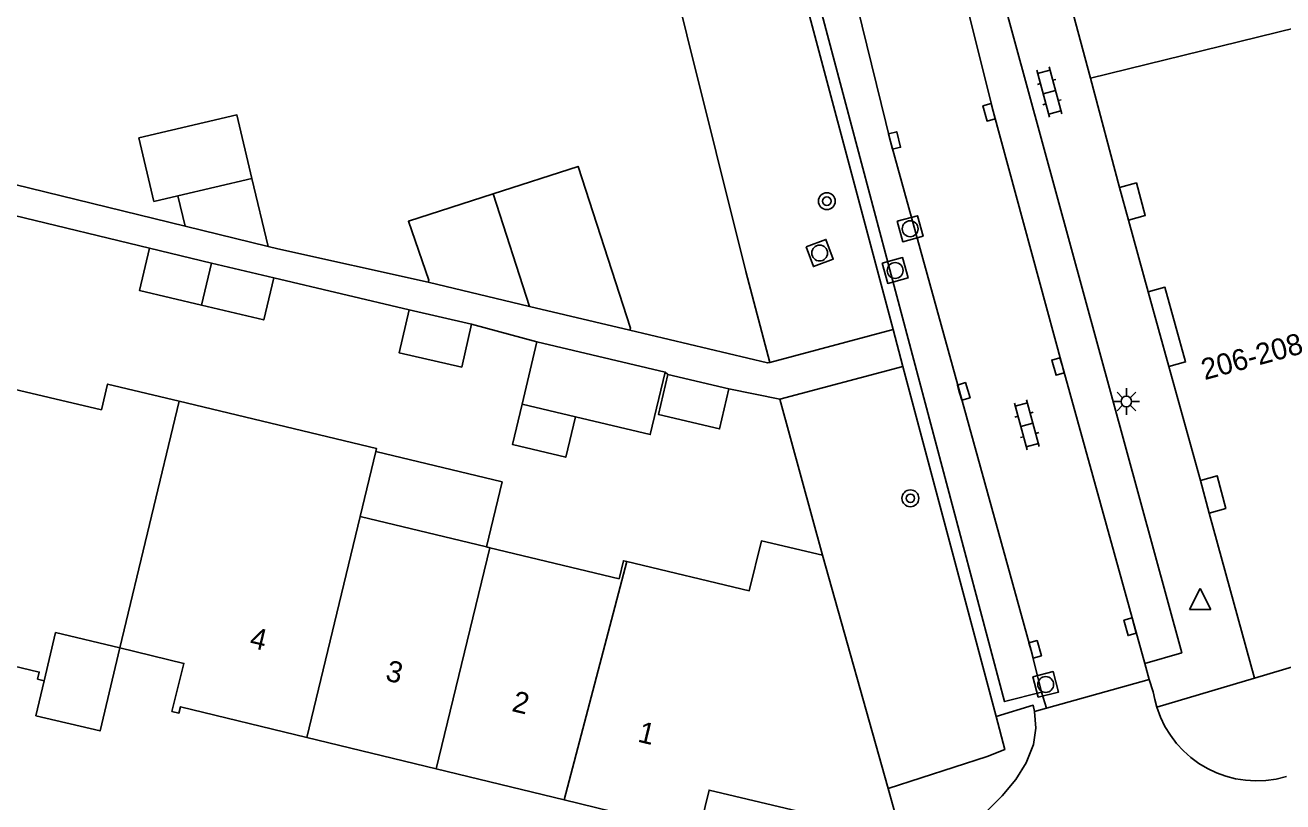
# Model space of a CAD drawing. Extents: x 125000 to 129004, y 397500 to 399008.
# Drawn here: x 126548.1 to 126607.6, y 398764.7 to 398801.4 of the extents above; entities that cross this region are included whole.
import ezdxf

# ---------------------------------------------------------------- set-up
doc = ezdxf.new("R2010")
doc.units = 0
for name, color, linetype in [('gg-afsc-erfafscheiding', 7, 'Continuous'), ('gg-afsc-muur', 7, 'Continuous'), ('gg-anno-huisnummerreeks BGT', 7, 'Continuous'), ('gg-bbg-bijgebouw', 7, 'Continuous'), ('gg-bbg-gedigitaliseerde bijgebouw', 7, 'Continuous'), ('gg-bbg-hoofdgebouw', 7, 'Continuous'), ('gg-bbg-luifel en loopbrug', 7, 'Continuous'), ('gg-bbg-onder overbouw', 7, 'Continuous'), ('gg-bbg-pand overbouw', 7, 'Continuous'), ('gg-bbg-tussenscheiding', 7, 'Continuous'), ('gg-knt-verharding', 7, 'Continuous'), ('gg-knt-verharding nz', 7, 'Continuous'), ('gt-grn-groengrens', 7, 'Continuous'), ('gt-grn-vlakafsluiter', 7, 'Continuous'), ('gt-grn-weggrens', 7, 'Continuous'), ('gt-symb-boom', 7, 'Continuous'), ('gt-symb-klinker verharding', 7, 'Continuous'), ('gt-symb-kolk', 7, 'Continuous'), ('gt-symb-lichtmast', 7, 'Continuous'), ('gt-symb-rioolschacht', 7, 'Continuous'), ('gt-symb-waterafsluiter', 7, 'Continuous')]:
    doc.layers.add(name, color=color, linetype=linetype)

# ---------------------------------------------------------------- blocks, each defined once
blk = doc.blocks.new('gt0-BOOM')
at = {"layer": 'gt-symb-boom'}
for radius in [0.4, 0.2]:
    blk.add_circle((0, 0), radius, dxfattribs=at)
blk = doc.blocks.new('gt0-KOLK')
at = {"layer": 'gt-symb-kolk'}
blk.add_lwpolyline([(0, 0), (0.375, 0), (0.375, 0.4), (-0.375, 0.4), (-0.375, 0), (0, 0)], dxfattribs=at)
blk = doc.blocks.new('gt0-RS')
at = {"layer": 'gt-symb-rioolschacht'}
blk.add_lwpolyline([(-0.5, -0.5), (0.5, -0.5), (0.5, 0.5), (-0.5, 0.5)], close=True, dxfattribs=at)
blk.add_circle((0, 0), 0.375, dxfattribs=at)
blk = doc.blocks.new('gt0-KL1')
at = {"layer": 'gt-symb-klinker verharding'}
for p, q in [((-1.15, 0.3), (1.15, 0.3)), ((-1, -0.3), (-1, 0.3)), ((-0.5, 0.3), (-0.5, 0.45)), ((0, -0.3), (0, 0.3)), ((0.5, 0.3), (0.5, 0.45)), ((1, -0.3), (1, 0.3)), ((-1.15, -0.3), (1.15, -0.3)), ((-0.5, -0.45), (-0.5, -0.3)), ((0.5, -0.45), (0.5, -0.3))]:
    blk.add_line(p, q, dxfattribs=at)
blk = doc.blocks.new('gt0-LMAST')
at = {"layer": 'gt-symb-lichtmast'}
for p, q in [((-0.005, 0.246), (-0.005, 0.621)), ((-0.182, 0.173), (-0.447, 0.438)), ((0.172, 0.173), (0.437, 0.438)), ((-0.255, -0.004), (-0.63, -0.004)), ((-0.182, -0.181), (-0.447, -0.446)), ((-0.005, -0.254), (-0.005, -0.629)), ((0.437, -0.446), (0.172, -0.181)), ((0.245, -0.004), (0.62, -0.004))]:
    blk.add_line(p, q, dxfattribs=at)
blk.add_circle((-0.005, -0.004), 0.25, dxfattribs=at)
blk = doc.blocks.new('gt0-WAFSL')
at = {"layer": 'gt-symb-waterafsluiter'}
for p, q in [((-0.5, -0.333), (0, 0.667)), ((0, 0.667), (0.5, -0.333)), ((0.5, -0.333), (-0.5, -0.333))]:
    blk.add_line(p, q, dxfattribs=at)

msp = doc.modelspace()

# ---------------------------------------------------------------- linework, layer by layer
at = {"layer": 'gg-afsc-erfafscheiding'}
for p, q in [((126547.558, 398792.411), (126553.948, 398790.859)), ((126560.026, 398790.826), (126559.561, 398790.94)), ((126559.834, 398789.463), (126566.234, 398787.942)), ((126569.197, 398787.259), (126572.289, 398786.432)), ((126583.31, 398785.454), (126589.151, 398787.007)), ((126583.785, 398783.713), (126589.614, 398785.263)), ((126578.352, 398784.989), (126578.489, 398784.879)), ((126581.378, 398784.199), (126583.785, 398783.713)), ((126583.785, 398783.713), (126585.805, 398776.326))]:
    msp.add_line(p, q, dxfattribs=at)
msp.add_lwpolyline([(126555.637, 398791.899), (126535.755, 398796.76), (126534.752, 398796.34)], dxfattribs=at)
at = {"layer": 'gg-afsc-muur'}
msp.add_line((126567.142, 398789.255), (126560.026, 398790.826), dxfattribs=at)
for points in [[(126583.31, 398785.454), (126582.176, 398789.757), (126577.987, 398806.618), (126576.703, 398811.949)], [(126576.688, 398786.982), (126583.202, 398785.43), (126583.31, 398785.454)]]:
    msp.add_lwpolyline(points, dxfattribs=at)
at = {"layer": 'gg-bbg-bijgebouw'}
for p, q in [((126556.891, 398790.161), (126553.948, 398790.859)), ((126559.834, 398789.463), (126556.891, 398790.161)), ((126571.944, 398788.111), (126567.142, 398789.255)), ((126576.688, 398786.982), (126571.944, 398788.111)), ((126569.197, 398787.259), (126566.234, 398787.942)), ((126571.588, 398783.486), (126572.289, 398786.432)), ((126578.352, 398784.989), (126572.289, 398786.432)), ((126578.489, 398784.879), (126581.378, 398784.199)), ((126574.115, 398782.884), (126571.588, 398783.486))]:
    msp.add_line(p, q, dxfattribs=at)
for points in [[(126570.222, 398793.439), (126574.237, 398794.737), (126576.714, 398787.074), (126576.688, 398786.982)], [(126567.142, 398789.255), (126567.178, 398789.353), (126566.207, 398792.141), (126570.222, 398793.439)], [(126553.948, 398790.859), (126553.475, 398788.862), (126556.418, 398788.164)], [(126556.418, 398788.164), (126559.36, 398787.466), (126559.834, 398789.463)], [(126566.234, 398787.942), (126565.766, 398785.917), (126568.73, 398785.233), (126569.197, 398787.259)], [(126578.352, 398784.989), (126577.65, 398782.043), (126574.115, 398782.884)], [(126581.378, 398784.199), (126580.932, 398782.309), (126578.044, 398782.989), (126578.489, 398784.879)]]:
    msp.add_lwpolyline(points, dxfattribs=at)
at = {"layer": 'gg-bbg-gedigitaliseerde bijgebouw'}
for p, q in [((126558.801, 398794.166), (126555.298, 398793.339)), ((126555.298, 398793.339), (126554.162, 398793.072))]:
    msp.add_line(p, q, dxfattribs=at)
msp.add_lwpolyline([(126554.162, 398793.072), (126553.452, 398796.082), (126558.091, 398797.176), (126558.801, 398794.166)], dxfattribs=at)
at = {"layer": 'gg-bbg-hoofdgebouw'}
for p, q in [((126598.489, 398798.917), (126597.565, 398802.376)), ((126599.871, 398793.743), (126598.489, 398798.917)), ((126601.222, 398788.801), (126600.296, 398792.198)), ((126603.7, 398779.869), (126602.199, 398785.263)), ((126545.712, 398784.621), (126551.678, 398783.213)), ((126564.657, 398781.235), (126563.92, 398778.162)), ((126563.92, 398778.162), (126569.9, 398776.722)), ((126604.104, 398778.323), (126606.262, 398770.511)), ((126569.9, 398776.722), (126570.059, 398776.684)), ((126585.805, 398776.326), (126588.913, 398765.287)), ((126567.526, 398766.214), (126561.402, 398767.703)), ((126573.584, 398764.742), (126567.526, 398766.214)), ((126588.913, 398765.287), (126589.528, 398763.104))]:
    msp.add_line(p, q, dxfattribs=at)
for points in [[(126551.678, 398783.213), (126551.969, 398784.427), (126555.353, 398783.617)], [(126555.353, 398783.617), (126564.692, 398781.382), (126564.657, 398781.235)], [(126570.059, 398776.684), (126576.175, 398775.213), (126576.382, 398776.064), (126576.547, 398776.025)], [(126576.547, 398776.025), (126582.336, 398774.643), (126582.911, 398777.009), (126585.805, 398776.326)], [(126606.262, 398770.511), (126615.848, 398773.361), (126615.771, 398773.589), (126618.57, 398774.338)], [(126552.543, 398771.937), (126549.505, 398772.665), (126548.964, 398770.389)], [(126548.964, 398770.389), (126548.649, 398770.464), (126548.729, 398770.794), (126542.738, 398772.229)], [(126561.402, 398767.703), (126555.418, 398769.157), (126555.345, 398768.855), (126555.014, 398768.934), (126555.581, 398771.209), (126552.543, 398771.937)], [(126589.528, 398763.104), (126589.43, 398763.07), (126580.434, 398765.213), (126579.885, 398762.954), (126579.582, 398763.027), (126579.641, 398763.27), (126573.584, 398764.742)]]:
    msp.add_lwpolyline(points, dxfattribs=at)
at = {"layer": 'gg-bbg-luifel en loopbrug'}
for p, q in [((126558.801, 398794.166), (126559.561, 398790.94)), ((126555.298, 398793.339), (126555.637, 398791.899)), ((126559.561, 398790.94), (126555.637, 398791.899))]:
    msp.add_line(p, q, dxfattribs=at)
for points in [[(126571.588, 398783.486), (126571.128, 398781.574), (126573.653, 398780.966), (126574.115, 398782.884)], [(126569.9, 398776.722), (126570.64, 398779.795), (126564.657, 398781.235)], [(126548.964, 398770.389), (126548.57, 398768.732), (126551.609, 398768.009), (126552.543, 398771.937)]]:
    msp.add_lwpolyline(points, dxfattribs=at)
at = {"layer": 'gg-bbg-onder overbouw'}
for points in [[(126599.871, 398793.743), (126600.663, 398793.955), (126601.087, 398792.414), (126600.296, 398792.198)], [(126601.222, 398788.801), (126602.013, 398789.017), (126602.989, 398785.483), (126602.199, 398785.263)], [(126603.7, 398779.869), (126604.49, 398780.089), (126604.894, 398778.541), (126604.104, 398778.323)]]:
    msp.add_lwpolyline(points, dxfattribs=at)
at = {"layer": 'gg-bbg-pand overbouw'}
for p, q in [((126600.296, 398792.198), (126599.871, 398793.743)), ((126602.199, 398785.263), (126601.222, 398788.801)), ((126604.104, 398778.323), (126603.7, 398779.869))]:
    msp.add_line(p, q, dxfattribs=at)
at = {"layer": 'gg-bbg-tussenscheiding'}
for p, q in [((126598.489, 398798.917), (126608.192, 398801.301)), ((126570.222, 398793.439), (126571.944, 398788.111)), ((126556.418, 398788.164), (126556.891, 398790.161)), ((126552.543, 398771.937), (126555.353, 398783.617)), ((126561.402, 398767.703), (126563.92, 398778.162)), ((126567.526, 398766.214), (126570.059, 398776.684)), ((126573.584, 398764.742), (126576.547, 398776.025))]:
    msp.add_line(p, q, dxfattribs=at)
at = {"layer": 'gg-knt-verharding'}
for p, q in [((126589.614, 398785.263), (126594.02, 398768.696)), ((126601.262, 398770.446), (126601.058, 398771.195)), ((126596.412, 398769.082), (126601.262, 398770.446)), ((126596.179, 398769.838), (126596.412, 398769.082))]:
    msp.add_line(p, q, dxfattribs=at)
for points in [[(126601.058, 398771.195), (126602.809, 398771.709), (126594.219, 398803.187), (126588.821, 398826.106), (126581.59, 398861.804), (126578.901, 398877.507), (126577.115, 398888.548), (126575.398, 398900.461), (126573.831, 398912.16), (126572.234, 398925.833), (126571.01, 398937.345), (126570.385, 398943.989), (126569.472, 398954.673), (126567.686, 398954.516)], [(126576.375, 398840.716), (126583.936, 398806.617), (126589.151, 398787.007)], [(126579.533, 398837.015), (126577.822, 398836.546), (126584.49, 398806.794), (126594.415, 398769.395), (126596.179, 398769.838)], [(126601.262, 398770.446), (126601.464, 398769.856), (126601.534, 398769.49), (126601.63, 398769.134)], [(126594.02, 398768.696), (126595.785, 398769.224), (126595.847, 398768.923)], [(126592.201, 398762.943), (126593.605, 398764.228), (126594.313, 398764.941), (126594.957, 398765.713), (126595.454, 398766.502), (126595.794, 398767.37), (126595.898, 398768.144), (126595.847, 398768.923)]]:
    msp.add_lwpolyline(points, dxfattribs=at)
msp.add_arc((126606.365, 398770.605), 4.959, 197.25954, 286.50549, dxfattribs=at)
at = {"layer": 'gg-knt-verharding nz'}
for points in [[(126601.058, 398771.195), (126597.144, 398785.318), (126593.882, 398797.345), (126590.518, 398810.84), (126587.351, 398824.658), (126584.352, 398838.377), (126581.604, 398852.231), (126578.851, 398867.085), (126577.084, 398877.223)], [(126596.179, 398769.838), (126595.679, 398771.819), (126589.024, 398795.915), (126585.68, 398809.546), (126582.433, 398823.815), (126579.533, 398837.015)]]:
    msp.add_lwpolyline(points, dxfattribs=at)
at = {"layer": 'gt-grn-groengrens'}
msp.add_lwpolyline([(126588.913, 398765.287), (126593.596, 398766.795), (126594.439, 398767.129), (126594.02, 398768.696)], dxfattribs=at)
at = {"layer": 'gt-grn-vlakafsluiter'}
msp.add_line((126596.412, 398769.082), (126595.847, 398768.923), dxfattribs=at)
at = {"layer": 'gt-grn-weggrens'}
for p, q in [((126589.614, 398785.263), (126589.151, 398787.007)), ((126606.262, 398770.511), (126601.63, 398769.134))]:
    msp.add_line(p, q, dxfattribs=at)

# ---------------------------------------------------------------- block references
at = {"layer": 'gt-symb-boom'}
for p in [(126586.012, 398793.092), (126589.965, 398779.022)]:
    msp.add_blockref('gt0-BOOM', p, dxfattribs=at)
at = {"layer": 'gt-symb-klinker verharding'}
for p, rotation in [((126596.541, 398798.254), -74.81021283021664), ((126595.479, 398782.5), -74.81021282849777)]:
    msp.add_blockref('gt0-KL1', p, dxfattribs=dict(at, rotation=rotation))
at = {"layer": 'gt-symb-kolk'}
for p, rotation in [((126593.882, 398797.345), 105.37072543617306), ((126589.024, 398795.915), -76.3527616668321), ((126597.144, 398785.318), 106.31519324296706), ((126592.298, 398784.023), -73.1964519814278), ((126600.558, 398772.996), 105.66210634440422), ((126595.679, 398771.819), -74.03098346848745)]:
    msp.add_blockref('gt0-KOLK', p, dxfattribs=dict(at, rotation=rotation))
at = {"layer": 'gt-symb-lichtmast'}
msp.add_blockref('gt0-LMAST', (126600.194, 398783.609), dxfattribs=at)
at = {"layer": 'gt-symb-rioolschacht'}
for p, rotation in [((126589.956, 398791.784), -75.10181274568), ((126585.673, 398790.634), -69.8798342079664), ((126589.243, 398789.808), -74.81021283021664), ((126596.372, 398770.21), 14.425531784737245)]:
    msp.add_blockref('gt0-RS', p, dxfattribs=dict(at, rotation=rotation))
at = {"layer": 'gt-symb-waterafsluiter'}
msp.add_blockref('gt0-WAFSL', (126603.683, 398774.092), dxfattribs=at)

# ---------------------------------------------------------------- texts
at = {"layer": 'gg-anno-huisnummerreeks BGT'}
for s, rotation, p in [('206-208', 15.3, (126603.893, 398784.612)), ('4', 346.4, (126558.64, 398771.975)), ('3', 346.4, (126565.074, 398770.411)), ('2', 346.4, (126571.056, 398768.957)), ('1', 346.4, (126577.013, 398767.51))]:
    msp.add_text(s, height=1, rotation=rotation, dxfattribs=at).set_placement(p)

doc.saveas('drawing.dxf')
